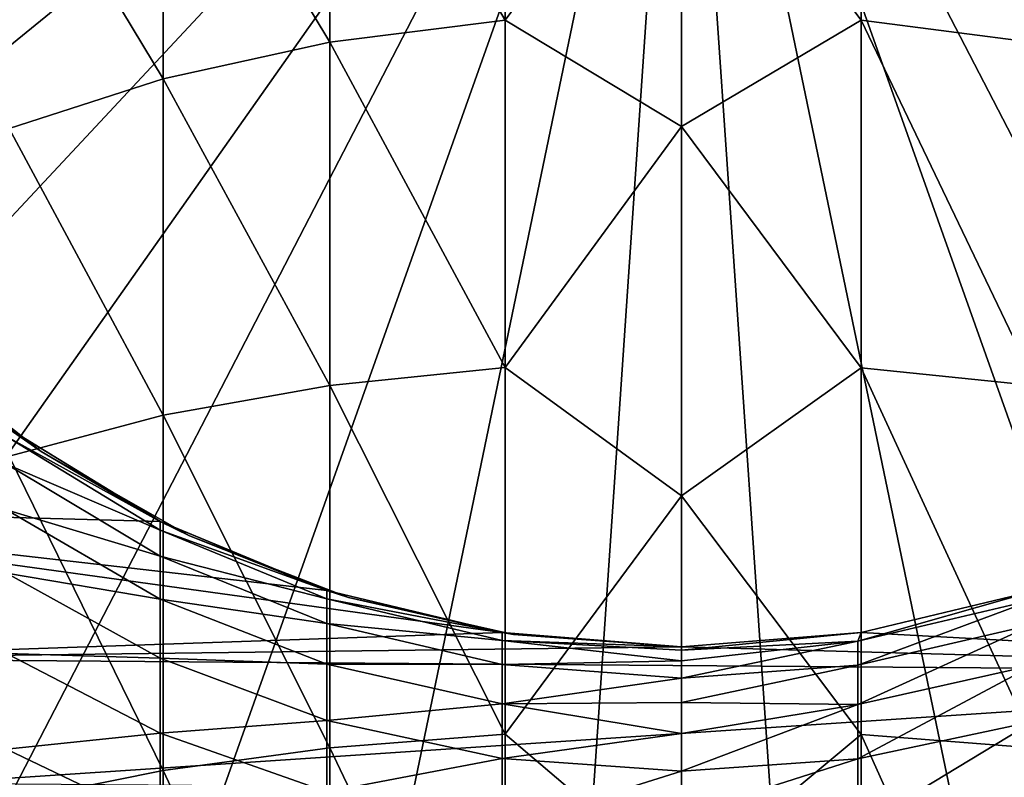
# Model space of a CAD drawing. Header units: metres. Extents: x -263 to 72, y -72 to 102.
# Tile 341 of 355: x -4.04 to 1.97, y 79.7 to 84.32. Entities that reach past the tile are written whole.
import ezdxf

# ---------------------------------------------------------------- set-up
doc = ezdxf.new("R2010")
doc.units = ezdxf.units.M
doc.layers.add('solid_FREE_STANDING_ONO_SW0004', color=7, linetype='CONTINUOUS')

msp = doc.modelspace()

# ---------------------------------------------------------------- linework, layer by layer
at = {"layer": 'solid_FREE_STANDING_ONO_SW0004'}
for points in [[(0, 87.5, 237.338333), (-11.906057, 85.861115, 237.118027), (-11.571659, 84.253944, 237.118027)], [(0, 87.5, 237.338333), (-11.571659, 84.253944, 237.118027), (-11.021955, 82.708687, 237.118027)], [(0, 87.5, 237.338333), (-11.021955, 82.708687, 237.118027), (-10.267349, 81.253265, 237.118027)], [(0, 87.5, 237.338333), (-10.267349, 81.253265, 237.118027), (-9.321238, 79.913521, 237.118027)], [(0, 87.5, 237.338333), (-9.321238, 79.913521, 237.118027), (-8.201362, 78.714912, 237.118027)], [(0, 87.5, 237.338333), (-8.201362, 78.714912, 237.118027), (-6.928835, 77.680054, 237.118027)], [(0, 87.5, 237.338333), (-6.928835, 77.680054, 237.118027), (-5.527317, 76.828125, 237.118027)], [(0, 87.5, 237.338333), (-5.527317, 76.828125, 237.118027), (-4.022824, 76.174934, 237.118027)], [(0, 87.5, 237.338333), (-4.022824, 76.174934, 237.118027), (-2.443388, 75.732674, 237.118027)], [(0, 87.5, 237.338333), (-2.443388, 75.732674, 237.118027), (-0.818452, 75.509575, 237.118027)], [(0, 87.5, 237.338333), (-0.818452, 75.509575, 237.118027), (0.821723, 75.509796, 237.118027)], [(0, 87.5, 237.338333), (0.821723, 75.509796, 237.118027), (2.446594, 75.733337, 237.118027)], [(0, 87.5, 237.338333), (2.446594, 75.733337, 237.118027), (4.025899, 76.176033, 237.118027)], [(0, 87.5, 237.338333), (4.025899, 76.176033, 237.118027), (5.530223, 76.829628, 237.118027)], [(0, 87.5, 237.338333), (5.530223, 76.829628, 237.118027), (6.931546, 77.681961, 237.118027)], [(0, 87.5, 237.338333), (6.931546, 77.681961, 237.118027), (8.203771, 78.717155, 237.118027)], [(0, 87.5, 237.338333), (8.203771, 78.717155, 237.118027), (9.3232, 79.915932, 237.118027)], [(0, 87.5, 237.338333), (9.3232, 79.915932, 237.118027), (10.268987, 81.255959, 237.118027)], [(0, 87.5, 237.338333), (10.268987, 81.255959, 237.118027), (11.023514, 82.71228, 237.118027)], [(0, 87.5, 237.338333), (11.023514, 82.71228, 237.118027), (11.57273, 84.257767, 237.118027)], [(0, 87.5, 237.338333), (11.57273, 84.257767, 237.118027), (11.906405, 85.863647, 237.118027)], [(-1.075489, 86.293488, -434.56842), (-1.075489, 84.320244, -435.968506), (-2.145334, 86.135284, -434.370026)], [(0, 85.775017, -435.072876), (-1.075489, 84.320244, -435.968506), (-1.075489, 86.293488, -434.56842)], [(1.095041, 86.29158, -434.56601), (1.095041, 84.318611, -435.965912), (0, 85.775017, -435.072876)], [(2.164165, 84.182007, -435.748505), (1.095041, 84.318611, -435.965912), (1.095041, 86.29158, -434.56601)], [(2.164165, 86.131485, -434.365265), (2.164165, 84.182007, -435.748505), (1.095041, 86.29158, -434.56601)], [(-2.145334, 86.135284, -434.370026), (-2.145334, 84.185249, -435.753662), (-3.162248, 85.87458, -434.043121)], [(-1.075489, 84.320244, -435.968506), (-2.145334, 84.185249, -435.753662), (-2.145334, 86.135284, -434.370026)], [(-3.162248, 85.87458, -434.043121), (-3.162248, 83.962784, -435.399597), (-4.101142, 85.517815, -433.595734)], [(-2.145334, 84.185249, -435.753662), (-3.162248, 83.962784, -435.399597), (-3.162248, 85.87458, -434.043121)], [(0, 85.775017, -435.072876), (0, 83.670692, -436.456909), (-1.075489, 84.320244, -435.968506)], [(1.095041, 84.318611, -435.965912), (0, 83.670692, -436.456909), (0, 85.775017, -435.072876)], [(-3.162248, 83.962784, -435.399597), (-4.101142, 83.658348, -434.9151), (-4.101142, 85.517815, -433.595734)], [(-1.075489, 84.320244, -435.968506), (-1.075489, 82.202644, -437.138855), (-2.145334, 84.185249, -435.753662)], [(0, 83.670692, -436.456909), (-1.075489, 82.202644, -437.138855), (-1.075489, 84.320244, -435.968506)], [(1.095041, 84.318611, -435.965912), (1.095041, 82.201317, -437.136078), (0, 83.670692, -436.456909)], [(2.164165, 84.182007, -435.748505), (2.164165, 82.089905, -436.904755), (1.095041, 84.318611, -435.965912)], [(2.164165, 82.089905, -436.904755), (1.095041, 82.201317, -437.136078), (1.095041, 84.318611, -435.965912)], [(-2.145334, 84.185249, -435.753662), (-2.145334, 82.092552, -436.910248), (-3.162248, 83.962784, -435.399597)], [(-1.075489, 82.202644, -437.138855), (-2.145334, 82.092552, -436.910248), (-2.145334, 84.185249, -435.753662)], [(-3.162248, 83.962784, -435.399597), (-3.162248, 81.911133, -436.533508), (-4.101142, 83.658348, -434.9151)], [(-2.145334, 82.092552, -436.910248), (-3.162248, 81.911133, -436.533508), (-3.162248, 83.962784, -435.399597)], [(-3.162248, 81.911133, -436.533508), (-4.101142, 81.662857, -436.017975), (-4.101142, 83.658348, -434.9151)], [(0, 83.670692, -436.456909), (0, 81.419922, -437.58728), (-1.075489, 82.202644, -437.138855)], [(1.095041, 82.201317, -437.136078), (0, 81.419922, -437.58728), (0, 83.670692, -436.456909)], [(-4.114285, 81.836723, 14.2), (-4.701151, 82.31356, -47.149986), (-3.905146, 81.690536, -46.960262)], [(-4.117165, 81.838821, -417.700012), (-3.905146, 81.690536, -46.960262), (-4.701151, 82.31356, -47.149986)], [(-1.075489, 82.202644, -437.138855), (-1.075489, 79.967323, -438.064758), (-2.145334, 82.092552, -436.910248)], [(0, 81.419922, -437.58728), (-1.075489, 79.967323, -438.064758), (-1.075489, 82.202644, -437.138855)], [(1.095041, 82.201317, -437.136078), (1.095041, 79.966309, -438.061859), (0, 81.419922, -437.58728)], [(2.164165, 82.089905, -436.904755), (2.164165, 79.881508, -437.819519), (1.095041, 82.201317, -437.136078)], [(2.164165, 79.881508, -437.819519), (1.095041, 79.966309, -438.061859), (1.095041, 82.201317, -437.136078)], [(-2.145334, 82.092552, -436.910248), (-2.145334, 79.883514, -437.825256), (-3.162248, 81.911133, -436.533508)], [(-1.075489, 79.967323, -438.064758), (-2.145334, 79.883514, -437.825256), (-2.145334, 82.092552, -436.910248)], [(-3.162248, 81.911133, -436.533508), (-3.162248, 79.745415, -437.430573), (-4.101142, 81.662857, -436.017975)], [(-2.145334, 79.883514, -437.825256), (-3.162248, 79.745415, -437.430573), (-3.162248, 81.911133, -436.533508)], [(-6.681564, 81.358459, 14.2), (-4.114285, 81.836723, 14.2), (-3.177132, 81.26429, 14.2)], [(-4.117165, 81.838821, -417.700012), (-3.179893, 81.263954, -417.700012), (-3.905146, 81.690536, -46.960262)], [(-4.117165, 81.782249, -418.707397), (-3.179893, 81.263954, -417.700012), (-4.117165, 81.838821, -417.700012)], [(-4.117165, 81.782249, -418.707397), (-3.179893, 81.210991, -418.643036), (-3.179893, 81.263954, -417.700012)], [(-4.117165, 81.782249, -418.707397), (-4.117165, 81.613235, -419.702118), (-3.179893, 81.210991, -418.643036)], [(-3.177132, 81.26429, 14.2), (-4.114285, 81.836723, 14.2), (-3.905146, 81.690536, -46.960262)], [(-3.162248, 79.745415, -437.430573), (-4.101142, 79.556427, -436.890472), (-4.101142, 81.662857, -436.017975)], [(-3.177132, 81.26429, 14.2), (-3.905146, 81.690536, -46.960262), (-3.000917, 81.17588, -46.743057)], [(-3.179893, 81.263954, -417.700012), (-3.000917, 81.17588, -46.743057), (-3.905146, 81.690536, -46.960262)], [(-4.117165, 81.613235, -419.702118), (-3.179893, 81.05278, -419.574188), (-3.179893, 81.210991, -418.643036)], [(-4.117165, 81.613235, -419.702118), (-4.117165, 81.333916, -420.671661), (-3.179893, 81.05278, -419.574188)], [(0, 81.419922, -437.58728), (0, 79.053146, -438.44873), (-1.075489, 79.967323, -438.064758)], [(1.095041, 79.966309, -438.061859), (0, 79.053146, -438.44873), (0, 81.419922, -437.58728)], [(-6.681564, 81.358459, 14.2), (-3.177132, 81.26429, 14.2), (-2.163193, 80.842628, 14.2)], [(-6.681564, 81.358459, 14.2), (-2.163193, 80.842628, 14.2), (-1.094843, 80.587769, 14.2)], [(-5.691279, 80.429268, 14.2), (-6.681564, 81.358459, 14.2), (-1.094843, 80.587769, 14.2)], [(-4.117165, 81.333916, -420.671661), (-3.179893, 80.791306, -420.481812), (-3.179893, 81.05278, -419.574188)], [(-4.117165, 81.333916, -420.671661), (-4.117165, 80.947792, -421.603851), (-3.179893, 80.791306, -420.481812)], [(-3.179893, 81.263954, -417.700012), (-2.164165, 80.842941, -417.700012), (-3.000917, 81.17588, -46.743057)], [(-3.179893, 81.210991, -418.643036), (-2.164165, 80.842941, -417.700012), (-3.179893, 81.263954, -417.700012)], [(-2.163193, 80.842628, 14.2), (-3.177132, 81.26429, 14.2), (-3.000917, 81.17588, -46.743057)], [(-3.179893, 81.210991, -418.643036), (-2.164165, 80.792633, -418.595886), (-2.164165, 80.842941, -417.700012)], [(-3.179893, 81.210991, -418.643036), (-3.179893, 81.05278, -419.574188), (-2.164165, 80.792633, -418.595886)], [(-2.163193, 80.842628, 14.2), (-3.000917, 81.17588, -46.743057), (-2.031001, 80.801117, -46.488728)], [(-2.164165, 80.842941, -417.700012), (-2.031001, 80.801117, -46.488728), (-3.000917, 81.17588, -46.743057)], [(-3.179893, 81.05278, -419.574188), (-2.164165, 80.642326, -419.480499), (-2.164165, 80.792633, -418.595886)], [(-3.179893, 81.05278, -419.574188), (-3.179893, 80.791306, -420.481812), (-2.164165, 80.642326, -419.480499)], [(-4.117165, 80.947792, -421.603851), (-3.179893, 80.429855, -421.354401), (-3.179893, 80.791306, -420.481812)], [(-4.117165, 80.947792, -421.603851), (-4.117165, 80.459732, -422.486938), (-3.179893, 80.429855, -421.354401)], [(-2.164165, 80.842941, -417.700012), (-1.095041, 80.586182, -417.700012), (-2.031001, 80.801117, -46.488728)], [(-2.164165, 80.792633, -418.595886), (-1.095041, 80.586182, -417.700012), (-2.164165, 80.842941, -417.700012)], [(-1.094843, 80.587769, 14.2), (-2.163193, 80.842628, 14.2), (-2.031001, 80.801117, -46.488728)], [(1.075489, 80.534431, -418.566803), (2.163119, 80.842606, -417.700012), (1.095041, 80.586182, -417.700012)], [(1.075489, 80.534431, -418.566803), (2.145334, 80.786575, -418.595215), (2.163119, 80.842606, -417.700012)], [(2.163225, 80.842636, 14.2), (1.094878, 80.587769, 14.2), (2.163119, 80.842606, -417.700012)], [(5.582326, 80.342934, 14.2), (1.094878, 80.587769, 14.2), (2.163225, 80.842636, 14.2)], [(1.094878, 80.587769, 14.2), (1.095041, 80.586182, -417.700012), (2.163119, 80.842606, -417.700012)], [(-3.179893, 80.791306, -420.481812), (-2.164165, 80.393921, -420.342743), (-2.164165, 80.642326, -419.480499)], [(-3.179893, 80.791306, -420.481812), (-3.179893, 80.429855, -421.354401), (-2.164165, 80.393921, -420.342743)], [(-2.164165, 80.792633, -418.595886), (-1.095041, 80.537483, -418.567139), (-1.095041, 80.586182, -417.700012)], [(-2.164165, 80.792633, -418.595886), (-2.164165, 80.642326, -419.480499), (-1.095041, 80.537483, -418.567139)], [(-1.094843, 80.587769, 14.2), (-2.031001, 80.801117, -46.488728), (-1.024866, 80.575432, -46.194355)], [(-1.095041, 80.586182, -417.700012), (-1.024866, 80.575432, -46.194355), (-2.031001, 80.801117, -46.488728)], [(1.075489, 80.534431, -418.566803), (1.075489, 80.389015, -419.422699), (2.145334, 80.786575, -418.595215)], [(1.075489, 80.389015, -419.422699), (2.145334, 80.636391, -419.479156), (2.145334, 80.786575, -418.595215)], [(-2.164165, 80.642326, -419.480499), (-1.095041, 80.392006, -419.42337), (-1.095041, 80.537483, -418.567139)], [(-2.164165, 80.642326, -419.480499), (-2.164165, 80.393921, -420.342743), (-1.095041, 80.392006, -419.42337)], [(-5.691279, 80.429268, 14.2), (-1.094843, 80.587769, 14.2), (0.00002, 80.5, 14.2)], [(-1.095041, 80.586182, -417.700012), (0, 80.5, -417.700012), (-1.024866, 80.575432, -46.194355)], [(-1.095041, 80.537483, -418.567139), (0, 80.5, -417.700012), (-1.095041, 80.586182, -417.700012)], [(-1.094843, 80.587769, 14.2), (-1.024866, 80.575432, -46.194355), (0, 80.5, -45.861816)], [(0.00002, 80.5, 14.2), (-1.094843, 80.587769, 14.2), (0, 80.5, -45.861816)], [(0, 80.5, -45.861816), (0, 80.5, -417.700012), (1.095041, 80.586182, -417.700012)], [(0, 80.478584, -418.272339), (1.095041, 80.586182, -417.700012), (0, 80.5, -417.700012)], [(0.00002, 80.5, 14.2), (0, 80.5, -45.861816), (1.095041, 80.586182, -417.700012)], [(1.075489, 80.534431, -418.566803), (1.095041, 80.586182, -417.700012), (0, 80.478584, -418.272339)], [(1.094878, 80.587769, 14.2), (0.00002, 80.5, 14.2), (1.095041, 80.586182, -417.700012)], [(5.582326, 80.342934, 14.2), (0.00002, 80.5, 14.2), (1.094878, 80.587769, 14.2)], [(1.075489, 80.148674, -420.256927), (2.145334, 80.388176, -420.340729), (2.145334, 80.636391, -419.479156)], [(1.075489, 80.389015, -419.422699), (1.075489, 80.148674, -420.256927), (2.145334, 80.636391, -419.479156)], [(0, 80.478584, -418.272339), (0, 80.5, -417.700012), (-1.095041, 80.537483, -418.567139)], [(0, 80.414459, -418.841461), (-1.095041, 80.537483, -418.567139), (-1.095041, 80.392006, -419.42337)], [(0, 80.414459, -418.841461), (0, 80.478584, -418.272339), (-1.095041, 80.537483, -418.567139)], [(-1.024866, 80.575432, -46.194355), (0, 80.5, -417.700012), (0, 80.5, -45.861816)], [(1.075489, 80.534431, -418.566803), (0, 80.478584, -418.272339), (0, 80.414459, -418.841461)], [(1.075489, 80.534431, -418.566803), (0, 80.414459, -418.841461), (0, 80.307983, -419.404205)], [(1.075489, 80.534431, -418.566803), (0, 80.307983, -419.404205), (1.075489, 80.389015, -419.422699)], [(5.582326, 80.342934, 14.2), (-5.691279, 80.429268, 14.2), (0.00002, 80.5, 14.2)], [(5.582326, 80.342934, 14.2), (-4.584479, 79.667458, 14.2), (-5.691279, 80.429268, 14.2)], [(-4.117165, 80.459732, -422.486938), (-3.179893, 79.972977, -422.181061), (-3.179893, 80.429855, -421.354401)], [(-4.117165, 80.459732, -422.486938), (-4.117165, 79.875862, -423.309814), (-3.179893, 79.972977, -422.181061)], [(-3.179893, 80.429855, -421.354401), (-2.164165, 80.050537, -421.171753), (-2.164165, 80.393921, -420.342743)], [(-3.179893, 80.429855, -421.354401), (-3.179893, 79.972977, -422.181061), (-2.164165, 80.050537, -421.171753)], [(0, 80.307983, -419.404205), (0, 80.414459, -418.841461), (-1.095041, 80.392006, -419.42337)], [(5.582326, 80.342934, 14.2), (4.463964, 79.598152, 14.2), (-4.584479, 79.667458, 14.2)], [(-2.164165, 80.393921, -420.342743), (-1.095041, 80.151573, -420.257935), (-1.095041, 80.392006, -419.42337)], [(-2.164165, 80.393921, -420.342743), (-2.164165, 80.050537, -421.171753), (-1.095041, 80.151573, -420.257935)], [(0, 80.307983, -419.404205), (-1.095041, 80.392006, -419.42337), (-1.095041, 80.151573, -420.257935)], [(1.075489, 80.389015, -419.422699), (0, 80.307983, -419.404205), (0, 80.159752, -419.957428)], [(1.075489, 80.389015, -419.422699), (0, 80.159752, -419.957428), (1.075489, 80.148674, -420.256927)], [(1.075489, 79.816444, -421.059021), (2.145334, 80.045052, -421.169098), (2.145334, 80.388176, -420.340729)], [(1.075489, 80.148674, -420.256927), (1.075489, 79.816444, -421.059021), (2.145334, 80.388176, -420.340729)], [(0, 80.159752, -419.957428), (0, 80.307983, -419.404205), (-1.095041, 80.151573, -420.257935)], [(-2.164165, 80.050537, -421.171753), (-1.095041, 79.819206, -421.060333), (-1.095041, 80.151573, -420.257935)], [(0, 79.970589, -420.498016), (0, 80.159752, -419.957428), (-1.095041, 80.151573, -420.257935)], [(0, 79.970589, -420.498016), (-1.095041, 80.151573, -420.257935), (-1.095041, 79.819206, -421.060333)], [(1.075489, 80.148674, -420.256927), (0, 80.159752, -419.957428), (0, 79.970589, -420.498016)], [(1.075489, 80.148674, -420.256927), (0, 79.970589, -420.498016), (0, 79.741562, -421.022949)], [(1.075489, 80.148674, -420.256927), (0, 79.741562, -421.022949), (1.075489, 79.816444, -421.059021)], [(-3.179893, 79.972977, -422.181061), (-2.164165, 79.616501, -421.957092), (-2.164165, 80.050537, -421.171753)], [(-2.164165, 80.050537, -421.171753), (-2.164165, 79.616501, -421.957092), (-1.095041, 79.819206, -421.060333)], [(1.075489, 79.816444, -421.059021), (1.075489, 79.396492, -421.818848), (2.145334, 80.045052, -421.169098)], [(1.075489, 79.396492, -421.818848), (2.145334, 79.611343, -421.953857), (2.145334, 80.045052, -421.169098)], [(-4.117165, 79.875862, -423.309814), (-3.179893, 79.426414, -422.951385), (-3.179893, 79.972977, -422.181061)], [(-3.179893, 79.972977, -422.181061), (-3.179893, 79.426414, -422.951385), (-2.164165, 79.616501, -421.957092)], [(-1.075489, 79.967323, -438.064758), (-1.075489, 77.642387, -438.734558), (-2.145334, 79.883514, -437.825256)], [(0, 79.741562, -421.022949), (0, 79.970589, -420.498016), (-1.095041, 79.819206, -421.060333)], [(0, 79.053146, -438.44873), (-1.075489, 77.642387, -438.734558), (-1.075489, 79.967323, -438.064758)], [(1.095041, 79.966309, -438.061859), (1.095041, 77.641701, -438.731567), (0, 79.053146, -438.44873)], [(2.164165, 79.881508, -437.819519), (2.164165, 77.584572, -438.481232), (1.095041, 79.966309, -438.061859)], [(2.164165, 77.584572, -438.481232), (1.095041, 77.641701, -438.731567), (1.095041, 79.966309, -438.061859)], [(-4.117165, 79.875862, -423.309814), (-4.117165, 79.203529, -424.062134), (-3.179893, 79.426414, -422.951385)], [(-2.145334, 79.883514, -437.825256), (-2.145334, 77.585922, -438.487183), (-3.162248, 79.745415, -437.430573)], [(-1.075489, 77.642387, -438.734558), (-2.145334, 77.585922, -438.487183), (-2.145334, 79.883514, -437.825256)], [(-2.164165, 79.616501, -421.957092), (-1.095041, 79.399094, -421.820465), (-1.095041, 79.819206, -421.060333)], [(0, 79.741562, -421.022949), (-1.095041, 79.819206, -421.060333), (-1.095041, 79.399094, -421.820465)], [(1.075489, 79.816444, -421.059021), (0, 79.741562, -421.022949), (0, 79.473938, -421.529297)], [(1.075489, 79.816444, -421.059021), (0, 79.473938, -421.529297), (1.075489, 79.396492, -421.818848)], [(-3.162248, 79.745415, -437.430573), (-3.162248, 77.492882, -438.079529), (-4.101142, 79.556427, -436.890472)], [(-2.145334, 77.585922, -438.487183), (-3.162248, 77.492882, -438.079529), (-3.162248, 79.745415, -437.430573)], [(0, 79.473938, -421.529297), (0, 79.741562, -421.022949), (-1.095041, 79.399094, -421.820465)]]:
    msp.add_3dface(points, dxfattribs=at)

doc.saveas('drawing.dxf')
